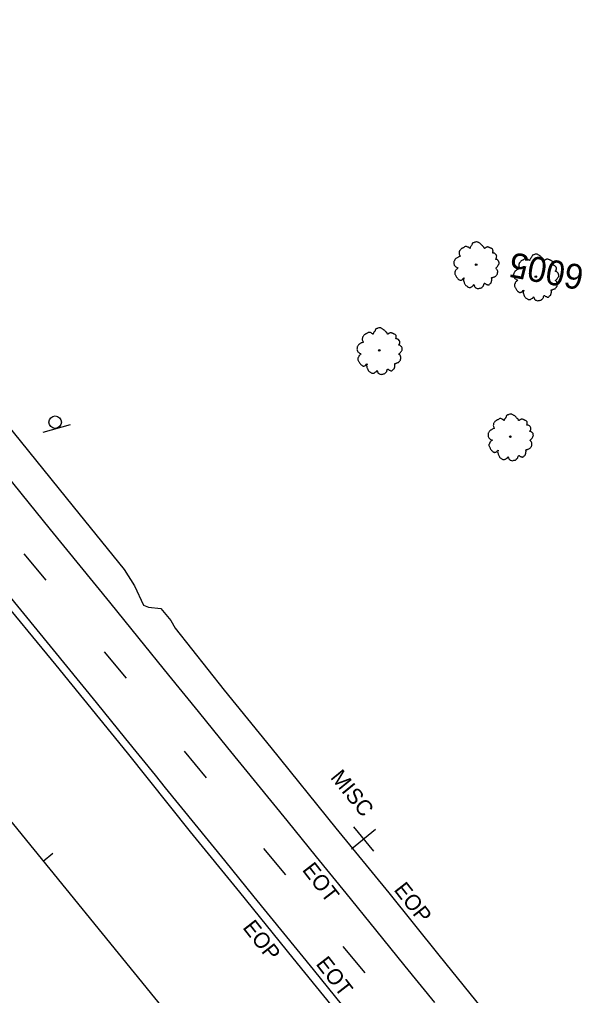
# Model space of a CAD drawing. Extents: x 2132221 to 2141942, y 535736 to 547298.
# Drawn here: x 2137577.9 to 2137759.9, y 541243.7 to 541556.1 of the extents above; entities that cross this region are included whole.
import ezdxf

# ---------------------------------------------------------------- set-up
doc = ezdxf.new("R2010")
doc.units = 0
for name, color, linetype in [('RD_EX_BldgApp', 7, 'Continuous'), ('RD_EX_Misc', 7, 'Continuous'), ('RD_EX_Misc_txCode', 7, 'Continuous'), ('RD_EX_Road', 7, 'Continuous'), ('RD_EX_Road_txCode', 7, 'Continuous'), ('RD_EX_VEG', 7, 'Continuous'), ('RD_HC_Cl', 7, 'Continuous'), ('RD_HC_Data_Tic', 7, 'Continuous'), ('RD_HC_TX_Sta50', 7, 'Continuous')]:
    doc.layers.add(name, color=color, linetype=linetype)

msp = doc.modelspace()

# ---------------------------------------------------------------- linework, layer by layer
at = {"layer": 'RD_EX_BldgApp'}
msp.add_line((2137585.53, 541423.98), (2137594.19, 541426.43), dxfattribs=at)
msp.add_circle((2137589.33, 541427.16), 2, dxfattribs=at)
at = {"layer": 'RD_EX_Misc'}
for p, q in [((2137579.31, 541385.05), (2137586.33, 541376.6)), ((2137605.01, 541353.64), (2137612.03, 541345.19)), ((2137630.64, 541321.82), (2137637.66, 541313.37)), ((2137684.08, 541290.57), (2137691.82, 541296.9)), ((2137684.79, 541297.61), (2137691.12, 541289.87)), ((2137656, 541290.68), (2137663.02, 541282.23)), ((2137681.35, 541259.36), (2137688.37, 541250.91))]:
    msp.add_line(p, q, dxfattribs=at)
for points in [[(2137568.85, 541416.1), (2137578.31, 541404.45), (2137587.76, 541392.81), (2137597.22, 541381.16), (2137606.67, 541369.52), (2137616.13, 541357.88), (2137625.58, 541346.23), (2137635.04, 541334.59), (2137644.49, 541322.94), (2137653.95, 541311.3), (2137663.4, 541299.65), (2137672.86, 541288.01), (2137682.32, 541276.36), (2137691.77, 541264.72), (2137701.23, 541253.08), (2137710.68, 541241.43)], [(2137574, 541372.35), (2137583.47, 541360.71), (2137592.93, 541349.07), (2137602.4, 541337.44), (2137611.86, 541325.8), (2137621.33, 541314.16), (2137624.56, 541310.18), (2137634.02, 541298.54), (2137643.47, 541286.89), (2137652.92, 541275.24), (2137662.37, 541263.6), (2137671.83, 541251.95), (2137681.28, 541240.3)]]:
    msp.add_lwpolyline(points, dxfattribs=at)
at = {"layer": 'RD_EX_Road'}
for points in [[(2137193.35, 541837.19), (2137212.91, 541812.44), (2137235.27, 541784.87), (2137254.4, 541760.88), (2137274.02, 541736.87), (2137295.29, 541710.97), (2137313.63, 541688.15), (2137334.61, 541662.71), (2137358.33, 541633.36), (2137376.02, 541611.54), (2137393.61, 541589.72), (2137411.3, 541568), (2137437.87, 541535.36), (2137465.67, 541501.18), (2137489.75, 541471.68), (2137511.61, 541444.85), (2137530.92, 541421.07), (2137548.19, 541400.06), (2137569.12, 541374.18), (2137589.5, 541349.39), (2137612.36, 541321.32), (2137632.5, 541296.04), (2137648.27, 541276.75), (2137665.39, 541255.65)], [(2137457.68, 541569.82), (2137473.88, 541549.77), (2137491.32, 541528.01), (2137515.2, 541498.79), (2137544.12, 541463.2), (2137573.71, 541426.73), (2137595.07, 541400.23), (2137611.36, 541380.03), (2137614.73, 541374.83), (2137617.63, 541368.59), (2137619.19, 541368), (2137623.18, 541367.48), (2137626.31, 541363.68), (2137627.71, 541361.27), (2137643.36, 541341.41), (2137658.35, 541323.01), (2137679.14, 541297.23), (2137696.06, 541276.5)], [(2137696.06, 541276.5), (2137712.01, 541256.61), (2137731.88, 541232.02)], [(2137665.39, 541255.65), (2137682.63, 541234.38), (2137705.96, 541205.63), (2137727.14, 541179.43), (2137748.95, 541152.84), (2137771.36, 541125.05), (2137798.05, 541092.41), (2137817.52, 541068.57), (2137837.23, 541044.16), (2137858.25, 541018.24), (2137883.99, 540986.38), (2137910.7, 540953.12), (2137928.94, 540931.06), (2137950.42, 540904.48), (2137971.03, 540879.2), (2137992.75, 540852.25), (2138017.27, 540821.73), (2138038.83, 540795.97), (2138058.49, 540771.66)]]:
    msp.add_lwpolyline(points, dxfattribs=at)
at = {"layer": 'RD_EX_VEG'}
for centre, radius in [((2137724, 541477.62), 0.25), ((2137723.97, 541477.62), 0.0001), ((2137743.09, 541473.72), 0.25), ((2137743.07, 541473.71), 0.0001), ((2137693.02, 541450.14), 0.25), ((2137692.99, 541450.13), 0.0001), ((2137734.94, 541422.52), 0.25), ((2137734.92, 541422.52), 0.0001)]:
    msp.add_circle(centre, radius, dxfattribs=at)
for points in [[(2137729.35, 541482.38), (2137729.17, 541482.62), (2137728.87, 541482.79), (2137728.63, 541482.91), (2137728.42, 541483.02), (2137728.2, 541483.12), (2137727.86, 541483.22), (2137727.57, 541483.25), (2137727.3, 541483.17), (2137727.1, 541483.06), (2137726.86, 541482.91), (2137726.73, 541482.79), (2137726.63, 541482.86), (2137726.55, 541482.99), (2137726.43, 541483.22), (2137726.26, 541483.41), (2137726.09, 541483.59), (2137725.84, 541483.83), (2137725.6, 541484.09), (2137725.38, 541484.26), (2137725.12, 541484.46), (2137724.77, 541484.65), (2137724.45, 541484.83), (2137724.06, 541484.88), (2137723.54, 541484.74), (2137723.2, 541484.59), (2137722.91, 541484.53), (2137722.68, 541484.12), (2137722.55, 541483.75), (2137722.42, 541483.6), (2137722.15, 541483.25), (2137722.06, 541483.03), (2137721.99, 541482.8), (2137721.93, 541482.84), (2137721.63, 541483.08), (2137721.36, 541483.23), (2137720.9, 541483.39), (2137720.59, 541483.41), (2137720.28, 541483.26), (2137720.01, 541483.04), (2137719.79, 541482.98), (2137719.54, 541482.85), (2137719.47, 541482.81), (2137719.19, 541482.63), (2137718.93, 541482.25), (2137718.69, 541482), (2137718.61, 541481.75), (2137718.58, 541481.52), (2137718.52, 541481.23), (2137718.62, 541480.78), (2137718.77, 541480.47), (2137718.89, 541480.31), (2137718.4, 541480.1), (2137718.11, 541479.9), (2137717.73, 541479.72), (2137717.68, 541479.67), (2137717.29, 541479.38), (2137717.16, 541479.05), (2137716.93, 541478.74), (2137716.89, 541478.46), (2137716.85, 541478.06), (2137716.91, 541477.66), (2137717.15, 541477.21), (2137717.44, 541476.94), (2137717.96, 541476.63), (2137718.19, 541476.5), (2137718.04, 541476.4), (2137717.78, 541476.13), (2137717.47, 541475.84), (2137717.33, 541475.51), (2137717.2, 541475.25), (2137717.12, 541474.97), (2137717.17, 541474.58), (2137717.39, 541474.23), (2137717.57, 541473.82), (2137717.82, 541473.44), (2137718.14, 541473.05), (2137718.65, 541472.71), (2137718.93, 541472.6), (2137719.13, 541472.64), (2137719.54, 541472.75), (2137719.67, 541472.94), (2137720.13, 541473.33), (2137720.07, 541473.13), (2137719.93, 541472.77), (2137720.05, 541472.2), (2137720.19, 541471.79), (2137720.4, 541471.34), (2137720.55, 541471.06), (2137720.93, 541470.77), (2137721.24, 541470.54), (2137721.58, 541470.35), (2137721.99, 541470.32), (2137722.31, 541470.37), (2137722.55, 541470.52), (2137722.87, 541470.72), (2137723.03, 541470.81)], [(2137723.03, 541470.81), (2137723.11, 541470.98), (2137723.26, 541471.19), (2137723.29, 541471.11), (2137723.38, 541470.95), (2137723.47, 541470.66), (2137723.57, 541470.45), (2137723.81, 541470.23), (2137724.07, 541470.09), (2137724.57, 541469.95), (2137725.11, 541470.07), (2137725.59, 541470.14), (2137725.88, 541470.3), (2137726.01, 541470.49), (2137726.36, 541470.85), (2137726.41, 541471.17), (2137726.47, 541471.29), (2137726.69, 541471.63), (2137726.78, 541471.61), (2137727, 541471.44), (2137727.35, 541471.25), (2137727.63, 541471.13), (2137727.91, 541471.09), (2137728.12, 541471.18), (2137728.4, 541471.47), (2137728.73, 541471.71), (2137728.79, 541471.87), (2137728.83, 541472.04), (2137728.93, 541472.23), (2137728.94, 541472.44), (2137728.98, 541472.62), (2137728.98, 541472.76), (2137729.01, 541472.95), (2137728.98, 541473.17), (2137728.92, 541473.31), (2137728.99, 541473.45), (2137729.24, 541473.47), (2137729.35, 541473.51), (2137729.53, 541473.64), (2137729.94, 541473.71), (2137730.27, 541473.95), (2137730.55, 541474.27), (2137730.72, 541474.49), (2137730.82, 541474.79), (2137730.86, 541475.11), (2137730.91, 541475.32), (2137730.88, 541475.53), (2137730.75, 541475.85), (2137730.62, 541476.07), (2137730.38, 541476.33), (2137730.28, 541476.51), (2137730.34, 541476.52), (2137730.45, 541476.63), (2137730.65, 541476.81), (2137730.93, 541477.17), (2137731.19, 541477.62), (2137731.21, 541477.64), (2137731.33, 541477.88), (2137731.32, 541478.18), (2137731.28, 541478.38), (2137731.23, 541478.61), (2137731.08, 541478.81), (2137730.88, 541479.03), (2137730.66, 541479.2), (2137730.45, 541479.28), (2137730.24, 541479.32), (2137730.3, 541479.48), (2137730.45, 541479.76), (2137730.53, 541479.89), (2137730.55, 541480.12), (2137730.55, 541480.42), (2137730.33, 541480.84), (2137729.85, 541481.25), (2137729.5, 541481.33), (2137729.27, 541481.32), (2137729.33, 541481.45), (2137729.34, 541481.73), (2137729.4, 541481.92), (2137729.38, 541482.13), (2137729.35, 541482.31), (2137729.32, 541482.42)], [(2137748.45, 541478.48), (2137748.26, 541478.72), (2137747.97, 541478.89), (2137747.73, 541479), (2137747.52, 541479.12), (2137747.29, 541479.22), (2137746.96, 541479.32), (2137746.66, 541479.35), (2137746.39, 541479.27), (2137746.19, 541479.15), (2137745.96, 541479), (2137745.83, 541478.89), (2137745.73, 541478.96), (2137745.64, 541479.09), (2137745.53, 541479.32), (2137745.36, 541479.51), (2137745.19, 541479.69), (2137744.94, 541479.93), (2137744.7, 541480.19), (2137744.47, 541480.35), (2137744.22, 541480.56), (2137743.87, 541480.75), (2137743.54, 541480.92), (2137743.16, 541480.97), (2137742.64, 541480.84), (2137742.3, 541480.69), (2137742.01, 541480.63), (2137741.78, 541480.22), (2137741.64, 541479.85), (2137741.51, 541479.7), (2137741.25, 541479.35), (2137741.15, 541479.13), (2137741.09, 541478.9), (2137741.02, 541478.94), (2137740.73, 541479.18), (2137740.45, 541479.33), (2137740, 541479.49), (2137739.68, 541479.5), (2137739.38, 541479.36), (2137739.1, 541479.14), (2137738.89, 541479.08), (2137738.64, 541478.94), (2137738.56, 541478.91), (2137738.29, 541478.73), (2137738.03, 541478.35), (2137737.79, 541478.09), (2137737.71, 541477.85), (2137737.68, 541477.62), (2137737.62, 541477.32), (2137737.72, 541476.88), (2137737.87, 541476.57), (2137737.99, 541476.41), (2137737.5, 541476.2), (2137737.21, 541476), (2137736.83, 541475.82), (2137736.77, 541475.77), (2137736.39, 541475.48), (2137736.25, 541475.15), (2137736.03, 541474.84), (2137735.98, 541474.56), (2137735.95, 541474.15), (2137736, 541473.76), (2137736.25, 541473.31), (2137736.54, 541473.03), (2137737.06, 541472.73), (2137737.28, 541472.6), (2137737.14, 541472.5), (2137736.88, 541472.22), (2137736.57, 541471.94), (2137736.43, 541471.61), (2137736.3, 541471.35), (2137736.21, 541471.07), (2137736.27, 541470.67), (2137736.49, 541470.33), (2137736.66, 541469.92), (2137736.91, 541469.53), (2137737.23, 541469.15), (2137737.75, 541468.81), (2137738.03, 541468.69), (2137738.23, 541468.74), (2137738.64, 541468.85), (2137738.77, 541469.04), (2137739.23, 541469.42), (2137739.17, 541469.23), (2137739.03, 541468.87), (2137739.15, 541468.3), (2137739.29, 541467.88), (2137739.5, 541467.43), (2137739.65, 541467.16), (2137740.03, 541466.86), (2137740.33, 541466.64), (2137740.68, 541466.45), (2137741.09, 541466.41), (2137741.41, 541466.47), (2137741.64, 541466.62), (2137741.97, 541466.82), (2137742.13, 541466.9)], [(2137742.13, 541466.9), (2137742.21, 541467.08), (2137742.36, 541467.28), (2137742.39, 541467.21), (2137742.47, 541467.05), (2137742.57, 541466.76), (2137742.67, 541466.55), (2137742.9, 541466.32), (2137743.16, 541466.19), (2137743.67, 541466.05), (2137744.21, 541466.17), (2137744.69, 541466.23), (2137744.98, 541466.4), (2137745.11, 541466.59), (2137745.46, 541466.95), (2137745.51, 541467.26), (2137745.56, 541467.38), (2137745.79, 541467.73), (2137745.88, 541467.71), (2137746.1, 541467.54), (2137746.45, 541467.35), (2137746.72, 541467.23), (2137747.01, 541467.18), (2137747.22, 541467.28), (2137747.5, 541467.57), (2137747.83, 541467.81), (2137747.89, 541467.96), (2137747.93, 541468.14), (2137748.02, 541468.33), (2137748.03, 541468.54), (2137748.08, 541468.72), (2137748.08, 541468.86), (2137748.11, 541469.05), (2137748.08, 541469.26), (2137748.01, 541469.41), (2137748.09, 541469.55), (2137748.34, 541469.57), (2137748.45, 541469.6), (2137748.63, 541469.74), (2137749.04, 541469.81), (2137749.37, 541470.04), (2137749.64, 541470.37), (2137749.81, 541470.59), (2137749.91, 541470.89), (2137749.96, 541471.2), (2137750, 541471.41), (2137749.98, 541471.63), (2137749.85, 541471.95), (2137749.72, 541472.17), (2137749.48, 541472.43), (2137749.38, 541472.61), (2137749.43, 541472.62), (2137749.54, 541472.72), (2137749.75, 541472.91), (2137750.03, 541473.27), (2137750.29, 541473.72), (2137750.31, 541473.74), (2137750.43, 541473.98), (2137750.42, 541474.28), (2137750.38, 541474.48), (2137750.33, 541474.71), (2137750.18, 541474.91), (2137749.98, 541475.13), (2137749.75, 541475.3), (2137749.54, 541475.38), (2137749.33, 541475.42), (2137749.39, 541475.58), (2137749.55, 541475.85), (2137749.62, 541475.99), (2137749.65, 541476.22), (2137749.64, 541476.52), (2137749.43, 541476.94), (2137748.95, 541477.35), (2137748.6, 541477.43), (2137748.37, 541477.42), (2137748.43, 541477.54), (2137748.44, 541477.83), (2137748.5, 541478.02), (2137748.47, 541478.23), (2137748.45, 541478.41), (2137748.42, 541478.52)], [(2137698.37, 541454.9), (2137698.19, 541455.14), (2137697.89, 541455.31), (2137697.65, 541455.42), (2137697.44, 541455.54), (2137697.22, 541455.64), (2137696.88, 541455.74), (2137696.59, 541455.77), (2137696.32, 541455.69), (2137696.12, 541455.57), (2137695.88, 541455.43), (2137695.75, 541455.31), (2137695.65, 541455.38), (2137695.57, 541455.51), (2137695.45, 541455.74), (2137695.28, 541455.93), (2137695.11, 541456.11), (2137694.86, 541456.35), (2137694.62, 541456.61), (2137694.4, 541456.78), (2137694.14, 541456.98), (2137693.79, 541457.17), (2137693.47, 541457.34), (2137693.08, 541457.39), (2137692.56, 541457.26), (2137692.22, 541457.11), (2137691.93, 541457.05), (2137691.7, 541456.64), (2137691.57, 541456.27), (2137691.44, 541456.12), (2137691.17, 541455.77), (2137691.08, 541455.55), (2137691.01, 541455.32), (2137690.95, 541455.36), (2137690.65, 541455.6), (2137690.38, 541455.75), (2137689.92, 541455.91), (2137689.61, 541455.92), (2137689.3, 541455.78), (2137689.03, 541455.56), (2137688.81, 541455.5), (2137688.56, 541455.37), (2137688.49, 541455.33), (2137688.21, 541455.15), (2137687.95, 541454.77), (2137687.71, 541454.51), (2137687.63, 541454.27), (2137687.6, 541454.04), (2137687.54, 541453.74), (2137687.64, 541453.3), (2137687.79, 541452.99), (2137687.91, 541452.83), (2137687.42, 541452.62), (2137687.13, 541452.42), (2137686.75, 541452.24), (2137686.7, 541452.19), (2137686.31, 541451.9), (2137686.18, 541451.57), (2137685.95, 541451.26), (2137685.91, 541450.98), (2137685.87, 541450.57), (2137685.93, 541450.18), (2137686.17, 541449.73), (2137686.46, 541449.45), (2137686.98, 541449.15), (2137687.21, 541449.02), (2137687.06, 541448.92), (2137686.8, 541448.64), (2137686.49, 541448.36), (2137686.35, 541448.03), (2137686.22, 541447.77), (2137686.14, 541447.49), (2137686.19, 541447.1), (2137686.41, 541446.75), (2137686.59, 541446.34), (2137686.84, 541445.96), (2137687.16, 541445.57), (2137687.67, 541445.23), (2137687.95, 541445.11), (2137688.15, 541445.16), (2137688.56, 541445.27), (2137688.69, 541445.46), (2137689.15, 541445.85), (2137689.09, 541445.65), (2137688.95, 541445.29), (2137689.07, 541444.72), (2137689.21, 541444.3), (2137689.42, 541443.85), (2137689.57, 541443.58), (2137689.95, 541443.28), (2137690.26, 541443.06), (2137690.6, 541442.87), (2137691.01, 541442.83), (2137691.33, 541442.89), (2137691.57, 541443.04), (2137691.89, 541443.24), (2137692.05, 541443.32)], [(2137692.05, 541443.32), (2137692.13, 541443.5), (2137692.28, 541443.7), (2137692.31, 541443.63), (2137692.4, 541443.47), (2137692.49, 541443.18), (2137692.59, 541442.97), (2137692.83, 541442.74), (2137693.09, 541442.61), (2137693.59, 541442.47), (2137694.13, 541442.59), (2137694.61, 541442.66), (2137694.9, 541442.82), (2137695.03, 541443.01), (2137695.38, 541443.37), (2137695.43, 541443.68), (2137695.49, 541443.8), (2137695.71, 541444.15), (2137695.8, 541444.13), (2137696.02, 541443.96), (2137696.37, 541443.77), (2137696.65, 541443.65), (2137696.93, 541443.61), (2137697.14, 541443.7), (2137697.42, 541443.99), (2137697.75, 541444.23), (2137697.81, 541444.38), (2137697.85, 541444.56), (2137697.95, 541444.75), (2137697.96, 541444.96), (2137698, 541445.14), (2137698, 541445.28), (2137698.03, 541445.47), (2137698, 541445.68), (2137697.94, 541445.83), (2137698.01, 541445.97), (2137698.26, 541445.99), (2137698.37, 541446.02), (2137698.55, 541446.16), (2137698.96, 541446.23), (2137699.29, 541446.46), (2137699.57, 541446.79), (2137699.74, 541447.01), (2137699.84, 541447.31), (2137699.88, 541447.62), (2137699.93, 541447.84), (2137699.9, 541448.05), (2137699.77, 541448.37), (2137699.64, 541448.59), (2137699.4, 541448.85), (2137699.3, 541449.03), (2137699.36, 541449.04), (2137699.47, 541449.14), (2137699.67, 541449.33), (2137699.95, 541449.69), (2137700.21, 541450.14), (2137700.23, 541450.16), (2137700.35, 541450.4), (2137700.34, 541450.7), (2137700.3, 541450.9), (2137700.25, 541451.13), (2137700.1, 541451.33), (2137699.9, 541451.55), (2137699.68, 541451.72), (2137699.47, 541451.8), (2137699.26, 541451.84), (2137699.32, 541452), (2137699.47, 541452.27), (2137699.55, 541452.41), (2137699.57, 541452.64), (2137699.57, 541452.94), (2137699.35, 541453.36), (2137698.87, 541453.77), (2137698.52, 541453.85), (2137698.29, 541453.84), (2137698.35, 541453.96), (2137698.36, 541454.25), (2137698.42, 541454.44), (2137698.4, 541454.65), (2137698.37, 541454.83), (2137698.34, 541454.94)], [(2137740.3, 541427.28), (2137740.11, 541427.52), (2137739.82, 541427.69), (2137739.57, 541427.81), (2137739.37, 541427.92), (2137739.14, 541428.02), (2137738.81, 541428.12), (2137738.51, 541428.15), (2137738.24, 541428.07), (2137738.04, 541427.96), (2137737.81, 541427.81), (2137737.68, 541427.69), (2137737.57, 541427.76), (2137737.49, 541427.89), (2137737.38, 541428.13), (2137737.21, 541428.31), (2137737.04, 541428.49), (2137736.78, 541428.73), (2137736.54, 541428.99), (2137736.32, 541429.16), (2137736.06, 541429.36), (2137735.72, 541429.55), (2137735.39, 541429.73), (2137735, 541429.78), (2137734.48, 541429.64), (2137734.14, 541429.49), (2137733.86, 541429.44), (2137733.63, 541429.02), (2137733.49, 541428.65), (2137733.36, 541428.5), (2137733.1, 541428.16), (2137733, 541427.93), (2137732.94, 541427.7), (2137732.87, 541427.74), (2137732.58, 541427.98), (2137732.3, 541428.14), (2137731.85, 541428.3), (2137731.53, 541428.31), (2137731.22, 541428.16), (2137730.95, 541427.94), (2137730.74, 541427.88), (2137730.48, 541427.75), (2137730.41, 541427.72), (2137730.14, 541427.53), (2137729.87, 541427.15), (2137729.63, 541426.9), (2137729.55, 541426.65), (2137729.53, 541426.43), (2137729.46, 541426.13), (2137729.57, 541425.68), (2137729.71, 541425.37), (2137729.83, 541425.21), (2137729.35, 541425), (2137729.06, 541424.8), (2137728.68, 541424.62), (2137728.62, 541424.57), (2137728.24, 541424.28), (2137728.1, 541423.95), (2137727.88, 541423.64), (2137727.83, 541423.36), (2137727.8, 541422.96), (2137727.85, 541422.57), (2137728.1, 541422.11), (2137728.39, 541421.84), (2137728.91, 541421.53), (2137729.13, 541421.4), (2137728.99, 541421.3), (2137728.73, 541421.03), (2137728.41, 541420.74), (2137728.28, 541420.41), (2137728.14, 541420.15), (2137728.06, 541419.87), (2137728.12, 541419.48), (2137728.33, 541419.13), (2137728.51, 541418.72), (2137728.76, 541418.34), (2137729.08, 541417.96), (2137729.6, 541417.62), (2137729.88, 541417.5), (2137730.07, 541417.54), (2137730.48, 541417.65), (2137730.62, 541417.84), (2137731.07, 541418.23), (2137731.01, 541418.04), (2137730.87, 541417.67), (2137730.99, 541417.1), (2137731.13, 541416.69), (2137731.35, 541416.24), (2137731.49, 541415.97), (2137731.87, 541415.67), (2137732.18, 541415.44), (2137732.53, 541415.25), (2137732.93, 541415.22), (2137733.25, 541415.28), (2137733.49, 541415.43), (2137733.82, 541415.63), (2137733.98, 541415.71)], [(2137733.98, 541415.71), (2137734.06, 541415.88), (2137734.21, 541416.09), (2137734.24, 541416.02), (2137734.32, 541415.85), (2137734.41, 541415.57), (2137734.51, 541415.35), (2137734.75, 541415.13), (2137735.01, 541414.99), (2137735.52, 541414.85), (2137736.05, 541414.97), (2137736.53, 541415.04), (2137736.82, 541415.2), (2137736.95, 541415.39), (2137737.3, 541415.75), (2137737.35, 541416.07), (2137737.41, 541416.19), (2137737.64, 541416.53), (2137737.72, 541416.51), (2137737.95, 541416.34), (2137738.29, 541416.15), (2137738.57, 541416.04), (2137738.85, 541415.99), (2137739.07, 541416.09), (2137739.35, 541416.38), (2137739.67, 541416.61), (2137739.73, 541416.77), (2137739.77, 541416.94), (2137739.87, 541417.13), (2137739.88, 541417.34), (2137739.92, 541417.52), (2137739.93, 541417.66), (2137739.95, 541417.85), (2137739.93, 541418.07), (2137739.86, 541418.21), (2137739.94, 541418.35), (2137740.19, 541418.38), (2137740.29, 541418.41), (2137740.48, 541418.54), (2137740.89, 541418.61), (2137741.21, 541418.85), (2137741.49, 541419.17), (2137741.66, 541419.4), (2137741.76, 541419.69), (2137741.81, 541420.01), (2137741.85, 541420.22), (2137741.82, 541420.43), (2137741.7, 541420.76), (2137741.56, 541420.97), (2137741.33, 541421.23), (2137741.23, 541421.41), (2137741.28, 541421.43), (2137741.39, 541421.53), (2137741.59, 541421.71), (2137741.87, 541422.08), (2137742.14, 541422.52), (2137742.16, 541422.54), (2137742.27, 541422.78), (2137742.27, 541423.08), (2137742.22, 541423.28), (2137742.18, 541423.51), (2137742.03, 541423.71), (2137741.82, 541423.93), (2137741.6, 541424.1), (2137741.39, 541424.18), (2137741.18, 541424.22), (2137741.24, 541424.38), (2137741.39, 541424.66), (2137741.47, 541424.8), (2137741.5, 541425.03), (2137741.49, 541425.33), (2137741.28, 541425.74), (2137740.8, 541426.15), (2137740.45, 541426.24), (2137740.22, 541426.23), (2137740.28, 541426.35), (2137740.29, 541426.63), (2137740.35, 541426.82), (2137740.32, 541427.04), (2137740.29, 541427.21), (2137740.26, 541427.32)]]:
    msp.add_spline(points, degree=3, dxfattribs=at)
at = {"layer": 'RD_HC_Cl'}
msp.add_line((2136971.61, 542041.65), (2141699.63, 536226.46), dxfattribs=at)
at = {"layer": 'RD_HC_Data_Tic'}
msp.add_line((2137585.45, 541286.67), (2137588.55, 541289.19), dxfattribs=at)

# ---------------------------------------------------------------- texts
at = {"layer": 'RD_EX_Misc_txCode'}
for s, rotation, p in [(' MISC', 309.2571, (2137675.98, 541314.81)), ('EOT', 307.7833, (2137668.14, 541283.82)), ('EOT', 307.7833, (2137672.52, 541253.72))]:
    msp.add_text(s, height=5, rotation=rotation, dxfattribs=at).set_placement(p)
at = {"layer": 'RD_EX_Road_txCode'}
for p in [(2137697.47, 541277.45), (2137649.11, 541265.35)]:
    msp.add_text('EOP', height=5, rotation=308.1095, dxfattribs=at).set_placement(p)
at = {"layer": 'RD_HC_TX_Sta50'}
msp.add_text('6005', height=8, rotation=169.3527, dxfattribs=at).set_placement((2137758.88, 541477.24))

doc.saveas('drawing.dxf')
